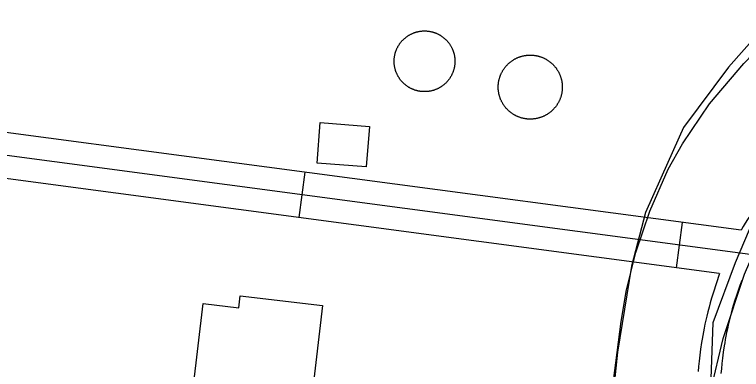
# Model space of a CAD drawing. Extents: x 3313442 to 3351311, y 721974 to 747360.
# Drawn here: x 3325637.1 to 3326114.2, y 727796.9 to 728030 of the extents above; entities that cross this region are included whole.
import ezdxf

# ---------------------------------------------------------------- set-up
doc = ezdxf.new("R2010")
doc.units = 0
for name, color, linetype in [('V-BLDG-OTLN', 7, 'Continuous'), ('V-DOMW-TANK', 7, 'Continuous'), ('V-RAIL-TRAK', 7, 'Continuous'), ('V-ROAD-CNTR', 7, 'Continuous')]:
    doc.layers.add(name, color=color, linetype=linetype)

msp = doc.modelspace()

# ---------------------------------------------------------------- linework, layer by layer
at = {"layer": 'V-BLDG-OTLN'}
for points in [[(3325837.69, 727959.06), (3325870.02, 727956.58), (3325867.97, 727929.94), (3325835.64, 727932.42)], [(3325830.41, 727764.19), (3325763.47, 727772.13), (3325764.81, 727783.49), (3325754.28, 727784.74), (3325760.86, 727840.18), (3325784.31, 727837.4), (3325785.24, 727845.28), (3325839.27, 727838.87)]]:
    msp.add_lwpolyline(points, close=True, dxfattribs=at)
at = {"layer": 'V-DOMW-TANK'}
for points in [[(3325887.98, 728007.43), (3325888.12, 728007.74), (3325888.27, 728008.06), (3325888.43, 728008.37), (3325888.59, 728008.68), (3325888.75, 728008.98), (3325888.93, 728009.29), (3325889.1, 728009.59), (3325889.28, 728009.88), (3325889.47, 728010.18), (3325889.66, 728010.47), (3325889.86, 728010.75), (3325890.06, 728011.04), (3325890.27, 728011.32), (3325890.48, 728011.59), (3325890.7, 728011.86), (3325890.92, 728012.14), (3325891.14, 728012.4), (3325891.37, 728012.66), (3325891.61, 728012.92), (3325891.85, 728013.17), (3325892.09, 728013.42), (3325892.34, 728013.66), (3325892.59, 728013.9), (3325892.85, 728014.14), (3325893.11, 728014.37), (3325893.38, 728014.59), (3325893.64, 728014.82), (3325893.92, 728015.03), (3325894.19, 728015.25), (3325894.47, 728015.45), (3325894.75, 728015.66), (3325895.04, 728015.85), (3325895.33, 728016.05), (3325895.62, 728016.23), (3325895.92, 728016.41), (3325896.22, 728016.59), (3325896.52, 728016.76), (3325896.83, 728016.93), (3325897.14, 728017.09), (3325897.45, 728017.24), (3325897.77, 728017.4), (3325898.08, 728017.54), (3325898.4, 728017.68), (3325898.72, 728017.81), (3325899.04, 728017.94), (3325899.37, 728018.06), (3325899.7, 728018.18), (3325900.03, 728018.29), (3325900.36, 728018.39), (3325900.7, 728018.49), (3325901.03, 728018.59), (3325901.37, 728018.68), (3325901.7, 728018.76), (3325902.04, 728018.83), (3325902.39, 728018.9), (3325902.73, 728018.97), (3325903.07, 728019.02), (3325903.42, 728019.07), (3325903.76, 728019.12), (3325904.11, 728019.16), (3325904.45, 728019.19), (3325904.8, 728019.22), (3325905.15, 728019.24), (3325905.5, 728019.26), (3325905.84, 728019.27), (3325906.19, 728019.27), (3325906.54, 728019.27), (3325906.89, 728019.26), (3325907.24, 728019.24), (3325907.58, 728019.22), (3325907.93, 728019.19), (3325908.28, 728019.16), (3325908.62, 728019.12), (3325908.97, 728019.08), (3325909.31, 728019.03), (3325909.66, 728018.97), (3325910, 728018.91), (3325910.34, 728018.84), (3325910.68, 728018.76), (3325911.02, 728018.68), (3325911.35, 728018.59), (3325911.69, 728018.5), (3325912.02, 728018.4), (3325912.36, 728018.3), (3325912.69, 728018.19), (3325913.01, 728018.07), (3325913.34, 728017.95), (3325913.67, 728017.83), (3325913.99, 728017.69), (3325914.31, 728017.55), (3325914.62, 728017.41), (3325914.94, 728017.26), (3325915.25, 728017.1), (3325915.56, 728016.94), (3325915.86, 728016.77), (3325916.17, 728016.6), (3325916.47, 728016.43), (3325916.76, 728016.25), (3325917.06, 728016.06), (3325917.35, 728015.87)], [(3325917.35, 728015.87), (3325917.63, 728015.67), (3325917.92, 728015.47), (3325918.2, 728015.26), (3325918.47, 728015.05), (3325918.75, 728014.83), (3325919.01, 728014.61), (3325919.28, 728014.38), (3325919.54, 728014.16), (3325919.8, 728013.92), (3325920.05, 728013.68), (3325920.3, 728013.44), (3325920.54, 728013.19), (3325920.78, 728012.94), (3325921.02, 728012.68), (3325921.25, 728012.42), (3325921.47, 728012.15), (3325921.7, 728011.89), (3325921.91, 728011.61), (3325922.12, 728011.34), (3325922.33, 728011.06), (3325922.53, 728010.77), (3325922.73, 728010.49), (3325922.92, 728010.2), (3325923.11, 728009.9), (3325923.29, 728009.61), (3325923.47, 728009.31), (3325923.64, 728009), (3325923.81, 728008.7), (3325923.97, 728008.39), (3325924.13, 728008.08), (3325924.27, 728007.76), (3325924.42, 728007.45), (3325924.56, 728007.13), (3325924.69, 728006.81), (3325924.82, 728006.48), (3325924.94, 728006.16), (3325925.06, 728005.83), (3325925.17, 728005.5), (3325925.27, 728005.17), (3325925.37, 728004.83), (3325925.46, 728004.5), (3325925.55, 728004.16), (3325925.64, 728003.82), (3325925.71, 728003.48), (3325925.78, 728003.14), (3325925.84, 728002.8), (3325925.9, 728002.45), (3325925.95, 728002.11), (3325926, 728001.77), (3325926.04, 728001.42), (3325926.07, 728001.07), (3325926.1, 728000.73), (3325926.12, 728000.38), (3325926.14, 728000.03), (3325926.15, 727999.68), (3325926.15, 727999.34), (3325926.15, 727998.99), (3325926.14, 727998.64), (3325926.12, 727998.29), (3325926.1, 727997.94)], [(3325901.39, 727979.97), (3325901.06, 727980.05), (3325900.72, 727980.14), (3325900.39, 727980.24), (3325900.05, 727980.35), (3325899.72, 727980.46), (3325899.39, 727980.57), (3325899.07, 727980.7), (3325898.75, 727980.82), (3325898.42, 727980.96), (3325898.1, 727981.09), (3325897.79, 727981.24), (3325897.47, 727981.39), (3325897.16, 727981.55), (3325896.85, 727981.7), (3325896.54, 727981.87), (3325896.24, 727982.04), (3325895.94, 727982.22), (3325895.65, 727982.4), (3325895.35, 727982.59), (3325895.06, 727982.78), (3325894.77, 727982.98), (3325894.49, 727983.18), (3325894.21, 727983.38), (3325893.93, 727983.6), (3325893.66, 727983.81), (3325893.39, 727984.04), (3325893.13, 727984.26), (3325892.87, 727984.49), (3325892.61, 727984.72), (3325892.36, 727984.96), (3325892.11, 727985.21), (3325891.87, 727985.46), (3325891.63, 727985.71), (3325891.39, 727985.97), (3325891.16, 727986.23), (3325890.93, 727986.49), (3325890.71, 727986.76), (3325890.5, 727987.03), (3325890.28, 727987.31), (3325890.08, 727987.59), (3325889.87, 727987.87), (3325889.68, 727988.16), (3325889.48, 727988.45), (3325889.3, 727988.74), (3325889.12, 727989.04), (3325888.94, 727989.34), (3325888.77, 727989.64), (3325888.6, 727989.95), (3325888.44, 727990.26), (3325888.28, 727990.57), (3325888.13, 727990.88), (3325887.99, 727991.2), (3325887.85, 727991.52), (3325887.72, 727991.84), (3325887.59, 727992.16), (3325887.47, 727992.49), (3325887.35, 727992.82), (3325887.24, 727993.15), (3325887.14, 727993.48), (3325887.04, 727993.81), (3325886.94, 727994.15), (3325886.85, 727994.48), (3325886.77, 727994.82), (3325886.7, 727995.16), (3325886.63, 727995.5), (3325886.56, 727995.84), (3325886.51, 727996.19), (3325886.46, 727996.53), (3325886.41, 727996.88), (3325886.37, 727997.23), (3325886.34, 727997.57), (3325886.31, 727997.92), (3325886.29, 727998.27), (3325886.27, 727998.61), (3325886.26, 727998.96), (3325886.26, 727999.31), (3325886.26, 727999.66), (3325886.27, 728000.01), (3325886.29, 728000.35), (3325886.31, 728000.7), (3325886.33, 728001.05), (3325886.37, 728001.4), (3325886.41, 728001.74), (3325886.45, 728002.09), (3325886.5, 728002.43), (3325886.56, 728002.77), (3325886.62, 728003.12), (3325886.69, 728003.46), (3325886.77, 728003.8), (3325886.85, 728004.13), (3325886.94, 728004.47), (3325887.03, 728004.81), (3325887.13, 728005.14), (3325887.23, 728005.47), (3325887.34, 728005.81), (3325887.46, 728006.14), (3325887.58, 728006.46), (3325887.71, 728006.78), (3325887.84, 728007.11), (3325887.98, 728007.43)], [(3325955.53, 727988.67), (3325955.64, 727989.02), (3325955.76, 727989.36), (3325955.89, 727989.71), (3325956.02, 727990.05), (3325956.15, 727990.39), (3325956.3, 727990.73), (3325956.45, 727991.07), (3325956.6, 727991.4), (3325956.76, 727991.73), (3325956.93, 727992.06), (3325957.1, 727992.38), (3325957.28, 727992.7), (3325957.46, 727993.02), (3325957.65, 727993.33), (3325957.84, 727993.65), (3325958.04, 727993.95), (3325958.25, 727994.26), (3325958.46, 727994.56), (3325958.68, 727994.86), (3325958.9, 727995.15), (3325959.12, 727995.44), (3325959.35, 727995.72), (3325959.59, 727996.01), (3325959.83, 727996.29), (3325960.07, 727996.56), (3325960.32, 727996.83), (3325960.58, 727997.09), (3325960.84, 727997.35), (3325961.1, 727997.61), (3325961.37, 727997.86), (3325961.64, 727998.1), (3325961.92, 727998.34), (3325962.2, 727998.58), (3325962.48, 727998.81), (3325962.78, 727999.04), (3325963.07, 727999.26), (3325963.37, 727999.48), (3325963.66, 727999.69), (3325963.97, 727999.89), (3325964.28, 728000.09), (3325964.59, 728000.29), (3325964.9, 728000.48), (3325965.22, 728000.66), (3325965.54, 728000.84), (3325965.87, 728001.01), (3325966.19, 728001.18), (3325966.52, 728001.34), (3325966.85, 728001.5), (3325967.19, 728001.65), (3325967.53, 728001.79), (3325967.87, 728001.93), (3325968.21, 728002.06), (3325968.56, 728002.19), (3325968.9, 728002.31), (3325969.25, 728002.42), (3325969.6, 728002.53), (3325969.96, 728002.63), (3325970.31, 728002.72), (3325970.67, 728002.82), (3325971.02, 728002.9), (3325971.38, 728002.97), (3325971.74, 728003.05), (3325972.1, 728003.11), (3325972.47, 728003.17), (3325972.83, 728003.22), (3325973.2, 728003.26), (3325973.56, 728003.3), (3325973.93, 728003.33), (3325974.29, 728003.36), (3325974.66, 728003.38), (3325975.03, 728003.39), (3325975.39, 728003.4), (3325975.76, 728003.4), (3325976.13, 728003.4), (3325976.5, 728003.38), (3325976.86, 728003.36), (3325977.23, 728003.34), (3325977.59, 728003.31), (3325977.96, 728003.27), (3325978.32, 728003.22), (3325978.69, 728003.17), (3325979.05, 728003.12), (3325979.41, 728003.05), (3325979.77, 728002.98), (3325980.13, 728002.91), (3325980.49, 728002.83), (3325980.84, 728002.74), (3325981.2, 728002.64), (3325981.55, 728002.54), (3325981.9, 728002.43), (3325982.25, 728002.32), (3325982.6, 728002.2), (3325982.95, 728002.08), (3325983.29, 728001.95), (3325983.63, 728001.81), (3325983.97, 728001.67), (3325984.3, 728001.52), (3325984.64, 728001.36), (3325984.97, 728001.2), (3325985.29, 728001.04)], [(3325926.1, 727997.94), (3325926.07, 727997.6), (3325926.04, 727997.25), (3325926, 727996.91), (3325925.96, 727996.56), (3325925.91, 727996.21), (3325925.85, 727995.87), (3325925.79, 727995.53), (3325925.71, 727995.19), (3325925.64, 727994.85), (3325925.56, 727994.51), (3325925.47, 727994.17), (3325925.38, 727993.84), (3325925.28, 727993.5), (3325925.18, 727993.17), (3325925.07, 727992.84), (3325924.95, 727992.51), (3325924.83, 727992.19), (3325924.7, 727991.86), (3325924.57, 727991.54), (3325924.43, 727991.22), (3325924.29, 727990.9), (3325924.14, 727990.59), (3325923.98, 727990.28), (3325923.82, 727989.97), (3325923.66, 727989.66), (3325923.48, 727989.36), (3325923.31, 727989.06), (3325923.12, 727988.76), (3325922.94, 727988.47), (3325922.75, 727988.18), (3325922.55, 727987.89), (3325922.35, 727987.61), (3325922.14, 727987.33), (3325921.93, 727987.05), (3325921.71, 727986.78), (3325921.49, 727986.51), (3325921.27, 727986.24), (3325921.04, 727985.98), (3325920.8, 727985.73), (3325920.56, 727985.47), (3325920.32, 727985.23), (3325920.07, 727984.98), (3325919.82, 727984.74), (3325919.56, 727984.51), (3325919.3, 727984.28), (3325919.03, 727984.05), (3325918.77, 727983.83), (3325918.49, 727983.61), (3325918.22, 727983.4), (3325917.94, 727983.19), (3325917.66, 727982.99), (3325917.37, 727982.79), (3325917.08, 727982.6), (3325916.78, 727982.41), (3325916.49, 727982.23), (3325916.19, 727982.06), (3325915.89, 727981.88), (3325915.58, 727981.72), (3325915.27, 727981.56), (3325914.96, 727981.4), (3325914.65, 727981.25), (3325914.33, 727981.1), (3325914.01, 727980.96), (3325913.69, 727980.83), (3325913.36, 727980.7), (3325913.04, 727980.58), (3325912.71, 727980.46), (3325912.38, 727980.35), (3325912.05, 727980.25), (3325911.71, 727980.15), (3325911.38, 727980.06), (3325911.04, 727979.97), (3325910.7, 727979.89), (3325910.36, 727979.81), (3325910.02, 727979.74), (3325909.68, 727979.68), (3325909.34, 727979.62), (3325908.99, 727979.57), (3325908.65, 727979.53), (3325908.3, 727979.49), (3325907.96, 727979.45), (3325907.61, 727979.43), (3325907.26, 727979.4), (3325906.91, 727979.39), (3325906.56, 727979.38), (3325906.22, 727979.38), (3325905.87, 727979.38), (3325905.52, 727979.39), (3325905.17, 727979.4), (3325904.83, 727979.42), (3325904.48, 727979.45), (3325904.13, 727979.48), (3325903.79, 727979.52), (3325903.44, 727979.57), (3325903.1, 727979.62), (3325902.75, 727979.68), (3325902.41, 727979.74), (3325902.07, 727979.81), (3325901.73, 727979.88), (3325901.39, 727979.97)], [(3325985.29, 728001.04), (3325985.62, 728000.86), (3325985.94, 728000.69), (3325986.26, 728000.5), (3325986.57, 728000.32), (3325986.89, 728000.12), (3325987.19, 727999.92), (3325987.5, 727999.71), (3325987.8, 727999.5), (3325988.1, 727999.29), (3325988.39, 727999.07), (3325988.68, 727998.84), (3325988.96, 727998.61), (3325989.25, 727998.38), (3325989.52, 727998.14), (3325989.8, 727997.89), (3325990.06, 727997.64), (3325990.33, 727997.39), (3325990.59, 727997.13), (3325990.85, 727996.86), (3325991.1, 727996.59), (3325991.34, 727996.32), (3325991.58, 727996.04), (3325991.82, 727995.76), (3325992.05, 727995.48), (3325992.28, 727995.19), (3325992.5, 727994.9), (3325992.71, 727994.6), (3325992.92, 727994.3), (3325993.13, 727993.99), (3325993.33, 727993.69), (3325993.53, 727993.38), (3325993.71, 727993.06), (3325993.9, 727992.74), (3325994.08, 727992.42), (3325994.25, 727992.1), (3325994.42, 727991.77), (3325994.58, 727991.44), (3325994.73, 727991.11), (3325994.88, 727990.78), (3325995.03, 727990.44), (3325995.17, 727990.1), (3325995.3, 727989.75), (3325995.43, 727989.41), (3325995.54, 727989.06), (3325995.66, 727988.71), (3325995.77, 727988.36), (3325995.87, 727988.01), (3325995.97, 727987.65), (3325996.05, 727987.3), (3325996.14, 727986.94), (3325996.21, 727986.58), (3325996.28, 727986.22), (3325996.35, 727985.86), (3325996.4, 727985.5), (3325996.46, 727985.13), (3325996.5, 727984.77), (3325996.54, 727984.4), (3325996.57, 727984.04), (3325996.6, 727983.67), (3325996.62, 727983.31)], [(3325972.88, 727961.5), (3325972.52, 727961.55), (3325972.15, 727961.61), (3325971.79, 727961.67), (3325971.43, 727961.74), (3325971.07, 727961.82), (3325970.71, 727961.9), (3325970.36, 727961.99), (3325970, 727962.08), (3325969.65, 727962.19), (3325969.3, 727962.29), (3325968.95, 727962.41), (3325968.6, 727962.53), (3325968.26, 727962.65), (3325967.91, 727962.78), (3325967.57, 727962.92), (3325967.23, 727963.06), (3325966.9, 727963.21), (3325966.57, 727963.36), (3325966.23, 727963.52), (3325965.91, 727963.69), (3325965.58, 727963.86), (3325965.26, 727964.04), (3325964.94, 727964.22), (3325964.63, 727964.41), (3325964.32, 727964.61), (3325964.01, 727964.81), (3325963.71, 727965.01), (3325963.4, 727965.22), (3325963.11, 727965.44), (3325962.81, 727965.66), (3325962.52, 727965.88), (3325962.23, 727966.11), (3325961.96, 727966.35), (3325961.68, 727966.59), (3325961.41, 727966.84), (3325961.14, 727967.09), (3325960.87, 727967.34), (3325960.61, 727967.6), (3325960.36, 727967.86), (3325960.11, 727968.13), (3325959.86, 727968.41), (3325959.62, 727968.68), (3325959.38, 727968.96), (3325959.15, 727969.25), (3325958.93, 727969.54), (3325958.7, 727969.83), (3325958.49, 727970.13), (3325958.28, 727970.43), (3325958.07, 727970.73), (3325957.87, 727971.04), (3325957.68, 727971.35), (3325957.49, 727971.67), (3325957.3, 727971.98), (3325957.12, 727972.3), (3325956.95, 727972.63), (3325956.79, 727972.95), (3325956.62, 727973.29), (3325956.47, 727973.62), (3325956.32, 727973.95), (3325956.17, 727974.29), (3325956.04, 727974.63), (3325955.91, 727974.97), (3325955.78, 727975.32), (3325955.66, 727975.67), (3325955.54, 727976.01), (3325955.44, 727976.36), (3325955.33, 727976.72), (3325955.24, 727977.07), (3325955.15, 727977.43), (3325955.07, 727977.79), (3325954.99, 727978.15), (3325954.92, 727978.51), (3325954.86, 727978.87), (3325954.8, 727979.23), (3325954.75, 727979.59), (3325954.7, 727979.96), (3325954.66, 727980.32), (3325954.63, 727980.69), (3325954.6, 727981.05), (3325954.58, 727981.42), (3325954.57, 727981.79), (3325954.56, 727982.16), (3325954.56, 727982.52), (3325954.57, 727982.89), (3325954.58, 727983.26), (3325954.6, 727983.62), (3325954.63, 727983.99), (3325954.66, 727984.36), (3325954.7, 727984.72), (3325954.74, 727985.09), (3325954.79, 727985.45), (3325954.85, 727985.81), (3325954.91, 727986.17), (3325954.98, 727986.53), (3325955.06, 727986.89), (3325955.14, 727987.25), (3325955.23, 727987.61), (3325955.32, 727987.96), (3325955.42, 727988.32), (3325955.53, 727988.67)], [(3325996.62, 727983.31), (3325996.63, 727982.94), (3325996.64, 727982.57), (3325996.64, 727982.2), (3325996.63, 727981.84), (3325996.62, 727981.47), (3325996.6, 727981.1), (3325996.58, 727980.74), (3325996.54, 727980.37), (3325996.51, 727980.01), (3325996.46, 727979.64), (3325996.41, 727979.28), (3325996.35, 727978.92), (3325996.29, 727978.55), (3325996.22, 727978.19), (3325996.15, 727977.84), (3325996.06, 727977.48), (3325995.97, 727977.12), (3325995.88, 727976.77), (3325995.78, 727976.41), (3325995.67, 727976.06), (3325995.56, 727975.71), (3325995.44, 727975.36), (3325995.31, 727975.02), (3325995.18, 727974.68), (3325995.05, 727974.34), (3325994.9, 727974), (3325994.75, 727973.66), (3325994.6, 727973.33), (3325994.44, 727973), (3325994.27, 727972.67), (3325994.1, 727972.34), (3325993.92, 727972.03), (3325993.74, 727971.71), (3325993.55, 727971.39), (3325993.36, 727971.08), (3325993.16, 727970.77), (3325992.95, 727970.47), (3325992.74, 727970.17), (3325992.53, 727969.87), (3325992.31, 727969.58), (3325992.08, 727969.29), (3325991.85, 727969), (3325991.61, 727968.72), (3325991.37, 727968.44), (3325991.13, 727968.17), (3325990.88, 727967.9), (3325990.62, 727967.64), (3325990.36, 727967.37), (3325990.1, 727967.12), (3325989.83, 727966.87), (3325989.56, 727966.62), (3325989.29, 727966.38), (3325989, 727966.15), (3325988.72, 727965.91), (3325988.43, 727965.69), (3325988.13, 727965.47), (3325987.84, 727965.25), (3325987.54, 727965.04), (3325987.23, 727964.83), (3325986.93, 727964.63), (3325986.61, 727964.44), (3325986.3, 727964.25), (3325985.98, 727964.07), (3325985.66, 727963.89), (3325985.34, 727963.71), (3325985.01, 727963.55), (3325984.68, 727963.39), (3325984.35, 727963.23), (3325984.01, 727963.08), (3325983.67, 727962.94), (3325983.33, 727962.8), (3325982.99, 727962.67), (3325982.65, 727962.54), (3325982.3, 727962.42), (3325981.95, 727962.31), (3325981.6, 727962.2), (3325981.25, 727962.1), (3325980.89, 727962), (3325980.54, 727961.91), (3325980.18, 727961.83), (3325979.82, 727961.75), (3325979.46, 727961.68), (3325979.1, 727961.62), (3325978.73, 727961.56), (3325978.37, 727961.51), (3325978.01, 727961.46), (3325977.64, 727961.43), (3325977.27, 727961.39), (3325976.91, 727961.37), (3325976.54, 727961.35), (3325976.18, 727961.33), (3325975.81, 727961.33), (3325975.44, 727961.33), (3325975.07, 727961.33), (3325974.71, 727961.34), (3325974.34, 727961.36), (3325973.97, 727961.39), (3325973.61, 727961.42), (3325973.24, 727961.46), (3325972.88, 727961.5)]]:
    msp.add_lwpolyline(points, dxfattribs=at)
at = {"layer": 'V-RAIL-TRAK'}
for points in [[(3325985.79, 727363.24), (3326009.02, 727591.42), (3326017.46, 727674.76), (3326022.43, 727718.19), (3326022.46, 727718.49), (3326028.56, 727775.9), (3326035.27, 727828.42), (3326038.78, 727849.29), (3326044.81, 727873.66), (3326053.97, 727900.91), (3326066.03, 727928.53), (3326075.5, 727945.01), (3326093.14, 727971.34), (3326115.75, 727997.83), (3326128.71, 728011.17), (3326153.98, 728034.11), (3326177.11, 728050.67), (3326206.24, 728066.33), (3326226.62, 728075.66), (3326260.06, 728087.15), (3326286.4, 728092.69), (3326339.26, 728099.19)], [(3326060.92, 727363.35), (3326078.88, 727532.26), (3326086.61, 727606.09), (3326087.73, 727636.72), (3326086.48, 727701.94), (3326088.7, 727739.81), (3326094.08, 727783.03), (3326102.27, 727817.32), (3326116.13, 727859.62), (3326134.54, 727901.89), (3326153.86, 727931.52), (3326176.26, 727957.4), (3326180.14, 727960.71)]]:
    msp.add_lwpolyline(points, dxfattribs=at)
at = {"layer": 'V-ROAD-CNTR'}
for p, q in [((3325823.85, 727896.7), (3325827.81, 727926.44)), ((3326071.66, 727863.69), (3326075.62, 727893.43))]:
    msp.add_line(p, q, dxfattribs=at)
for points in [[(3327025.43, 728042.18), (3326392.8, 728113.66), (3326334.7, 728108.13), (3326292.14, 728104.74), (3326262.39, 728097.61), (3326215.45, 728081.43), (3326182.31, 728062.11), (3326160.18, 728047.83), (3326133.05, 728026.27), (3326105.61, 727995.37), (3326076.21, 727955.76), (3326065.98, 727932.84), (3326051.28, 727900.09), (3326042.13, 727864.83), (3326032.84, 727808.33), (3326009.58, 727586.2), (3325984.72, 727366.08)], [(3326460.83, 728105.98), (3326391.24, 728093.81), (3326337.19, 728079.55), (3326300.61, 728064.57), (3326254.46, 728043.15), (3326225.23, 728021.97), (3326192.21, 727991.97), (3326160.52, 727958.01), (3326125.37, 727903.1), (3326110.13, 727866.88), (3326095.45, 727827.5), (3326093.16, 727766.49), (3326082.4, 727675.66), (3326045.28, 727366.17)], [(3326113.97, 727888.32), (3325547.21, 727963.82), (3325521.12, 727963.26)], [(3326123.2, 727871.96), (3325546.38, 727948.79), (3325512.06, 727948.06), (3325473.58, 727931.99), (3325443.5, 727912.84), (3325418.52, 727868.82), (3325377.29, 727510.04), (3325382.06, 727480.24), (3325393.65, 727460.04), (3325408.65, 727433.89), (3325457.33, 727365.31)], [(3326099.61, 727859.97), (3325545.54, 727933.77), (3325515.22, 727933.12), (3325480.54, 727918.64), (3325454.7, 727902.19), (3325433.07, 727864.08), (3325392.43, 727510.37), (3325396.44, 727485.32), (3325406.66, 727467.5), (3325421.3, 727441.98), (3325475.7, 727365.34)], [(3326122.09, 727901.34), (3326120.08, 727898.28), (3326118.28, 727895.47), (3326116.73, 727892.97), (3326115.39, 727890.75), (3326114.22, 727888.76), (3326113.97, 727888.32)], [(3326099.84, 727859.94), (3326095.63, 727847.07), (3326094.65, 727843.87), (3326093.75, 727840.77), (3326092.92, 727837.77), (3326092.17, 727834.87), (3326091.48, 727832.05), (3326090.86, 727829.32), (3326090.28, 727826.68), (3326089.76, 727824.12), (3326089.28, 727821.65), (3326088.84, 727819.25), (3326088.44, 727816.92), (3326088.08, 727814.64), (3326087.44, 727810.33), (3326086.91, 727806.25), (3326086.48, 727802.43), (3326086.12, 727798.86), (3326085.83, 727795.51)], [(3326114.5, 727855.33), (3326113.2, 727851.99), (3326112.02, 727848.74), (3326110.93, 727845.59), (3326109.93, 727842.53), (3326109.02, 727839.57), (3326108.18, 727836.69), (3326107.42, 727833.91), (3326106.72, 727831.21), (3326106.08, 727828.59), (3326105.49, 727826.05), (3326104.96, 727823.58), (3326104.47, 727821.2), (3326104.02, 727818.88), (3326103.61, 727816.64), (3326103.24, 727814.46), (3326102.9, 727812.36), (3326102.3, 727808.27), (3326101.8, 727804.44), (3326101.39, 727800.84), (3326101.06, 727797.46), (3326100.78, 727794.3)]]:
    msp.add_lwpolyline(points, dxfattribs=at)

doc.saveas('drawing.dxf')
